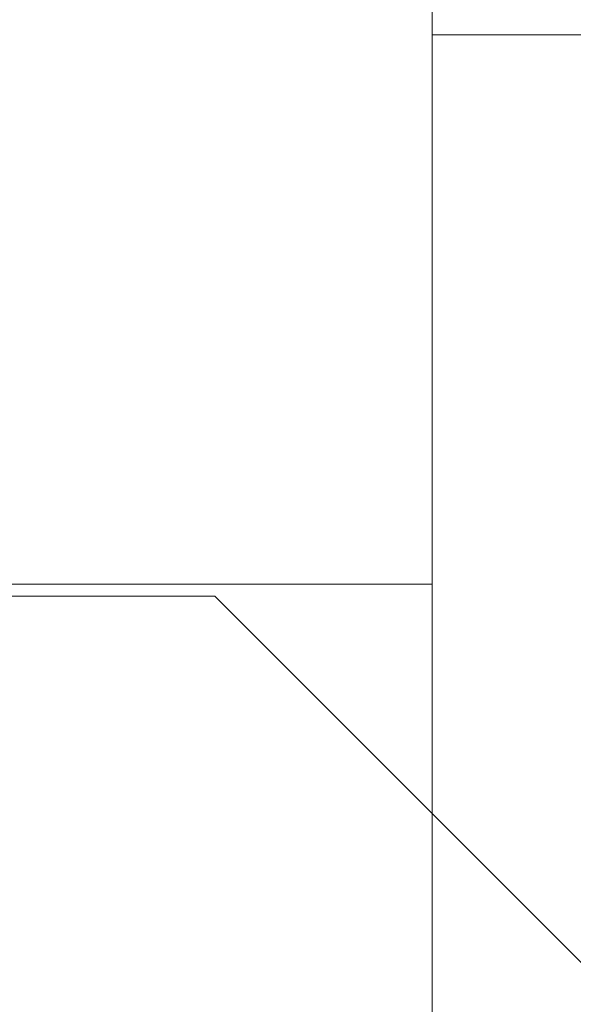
# Model space of a CAD drawing. Header units: millimetres. Extents: x 321 to 585, y -277 to 9.
# Tile 456 of 656: x 513.165 to 513.764, y -196.142 to -195.076. Entities that reach past the tile are written whole.
import ezdxf

# ---------------------------------------------------------------- set-up
doc = ezdxf.new("R2010")
doc.units = ezdxf.units.MM
doc.header["$MEASUREMENT"] = 0
for name, color, linetype, lineweight in [('IFC-Laje-Contorno', 134, 'Continuous', 5), ('IFC-Pilar-Contorno', 83, 'Continuous', 5), ('IFC-Viga-Contorno', 66, 'Continuous', 5), ('TQ-Textos conduto', 7, 'Continuous', 9)]:
    doc.layers.add(name, color=color, linetype=linetype, lineweight=lineweight)

msp = doc.modelspace()

# ---------------------------------------------------------------- linework, layer by layer
at = {"layer": 'IFC-Laje-Contorno', "color": 7, "lineweight": 5}
msp.add_line((513.6112, -198.6491), (513.6112, -195.0928), dxfattribs=at)
at = {"layer": 'IFC-Pilar-Contorno', "color": 7, "lineweight": 5}
for p, q in [((513.6112, -195.3281), (513.6112, -194.4872)), ((513.6112, -195.5794), (513.6112, -195.3281)), ((513.6112, -195.6872), (513.6112, -195.5794)), ((512.883, -195.6872), (513.4436, -195.6872)), ((513.4436, -195.6872), (513.6112, -195.6872))]:
    msp.add_line(p, q, dxfattribs=at)
at = {"layer": 'IFC-Viga-Contorno', "color": 7, "lineweight": 5}
for p, q in [((513.6112, -195.0928), (525.2788, -195.0928)), ((513.0112, -195.6872), (513.6112, -195.6872)), ((513.6112, -198.6491), (513.6112, -195.6872))]:
    msp.add_line(p, q, dxfattribs=at)
at = {"layer": 'TQ-Textos conduto'}
msp.add_lwpolyline([(513.9761, -196.3), (513.3761, -195.7), (512.2072, -195.7)], dxfattribs=at)

doc.saveas('drawing.dxf')
